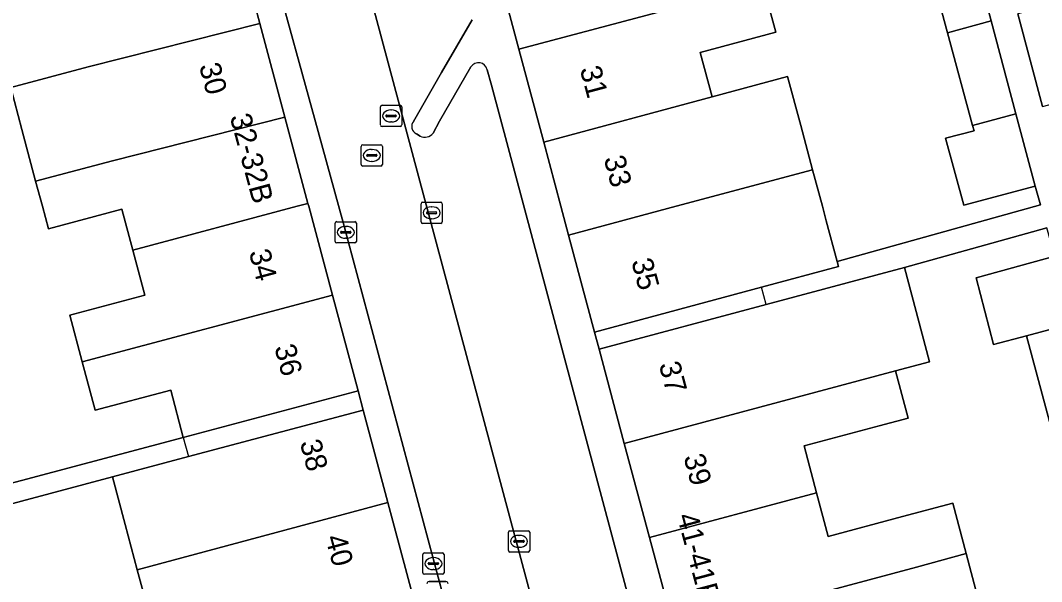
# Model space of a CAD drawing. Extents: x 162542 to 163147, y 380779 to 381521.
# Drawn here: x 162921.91 to 162969.92, y 380982.36 to 381008.74 of the extents above; entities that cross this region are included whole.
import ezdxf

# ---------------------------------------------------------------- set-up
doc = ezdxf.new("R2010")
doc.units = 0
for name, color, linetype in [('IMGEO_Erf', 7, 'Continuous'), ('IMGEO_Kolk', 7, 'Continuous'), ('IMGEO_Lichtmast', 7, 'Continuous'), ('IMGEO_Pand', 7, 'Continuous'), ('IMGEO_Pand_nummerreeks', 7, 'Continuous'), ('IMGEO_Pand_overbouw', 7, 'Continuous'), ('IMGEO_Parkeervlak_open', 7, 'Continuous'), ('IMGEO_Rijbaan_lokaal_open', 7, 'Continuous'), ('IMGEO_Rioolput', 7, 'Continuous'), ('IMGEO_Voetpad_open', 7, 'Continuous')]:
    doc.layers.add(name, color=color, linetype=linetype)

msp = doc.modelspace()

# ---------------------------------------------------------------- linework, layer by layer
at = {"layer": 'IMGEO_Erf'}
for points in [[(162956.811, 381010.439), (162957.417, 381008.186), (162953.863, 381007.23), (162954.425, 381005.141), (162957.978, 381006.095), (162958.594, 381003.801), (162959.154, 381001.716), (162959.615, 381000), (162959.798, 380999.318), (162960.313, 380997.403), (162969.867, 381000.071), (162969.622, 381000.947), (162966.265, 381000.049), (162965.397, 381003.207), (162966.747, 381003.547), (162966.677, 381003.807), (162965.501, 381008.163), (162964.324, 381012.519)], [(162919.001, 380986.33), (162929.567, 380989.141), (162928.975, 380991.357), (162925.43, 380990.411), (162924.82, 380992.696), (162924.236, 380994.884), (162927.758, 380995.823), (162927.193, 380997.942), (162926.681, 380999.861), (162923.227, 380998.939), (162922.942, 381000), (162922.625, 381001.181), (162921.974, 381003.606), (162921.455, 381005.587)], [(162972.76, 380980.627), (162971.576, 380985.057), (162970.393, 380989.486), (162969.209, 380993.916), (162967.656, 380993.501), (162966.845, 380996.64), (162970.541, 380997.656), (162970.167, 380998.997), (162963.469, 380997.127), (162964.651, 380992.697), (162963.058, 380992.271), (162963.651, 380990.049), (162962.285, 380989.684), (162958.751, 380988.741), (162959.341, 380986.53), (162959.888, 380984.481), (162963.384, 380985.414), (162965.739, 380986.043), (162966.37, 380983.677), (162966.906, 380981.666)], [(162928.018, 380980.614), (162927.403, 380982.919), (162926.836, 380985.044), (162926.238, 380987.285), (162916.32, 380984.64)]]:
    msp.add_lwpolyline(points, dxfattribs=at)
at = {"layer": 'IMGEO_Kolk'}
for p, q in [((162940.818, 381000.196), (162941.67, 381000.196)), ((162940.743, 380999.27), (162940.743, 381000.122)), ((162941.002, 380999.69), (162941.002, 380999.702)), ((162941.44, 380999.653), (162941.042, 380999.653)), ((162941.045, 380999.739), (162941.443, 380999.739)), ((162941.231, 380999.976), (162941.256, 380999.976)), ((162941.486, 380999.702), (162941.486, 380999.69)), ((162941.744, 381000.122), (162941.744, 380999.27)), ((162936.707, 380998.353), (162936.707, 380999.205)), ((162936.782, 380999.279), (162937.634, 380999.279)), ((162937.708, 380999.205), (162937.708, 380998.353)), ((162941.67, 380999.196), (162940.818, 380999.196)), ((162941.254, 380999.416), (162941.229, 380999.416)), ((162936.966, 380998.773), (162936.966, 380998.785)), ((162937.404, 380998.736), (162937.006, 380998.736)), ((162937.009, 380998.822), (162937.407, 380998.822)), ((162937.195, 380999.059), (162937.22, 380999.059)), ((162937.45, 380998.785), (162937.45, 380998.773)), ((162937.634, 380998.279), (162936.782, 380998.279)), ((162937.218, 380998.499), (162937.193, 380998.499)), ((162944.851, 380983.825), (162944.851, 380984.677)), ((162944.926, 380984.751), (162945.778, 380984.751)), ((162945.153, 380984.294), (162945.551, 380984.294)), ((162945.339, 380984.531), (162945.364, 380984.531)), ((162945.852, 380984.677), (162945.852, 380983.825)), ((162945.11, 380984.245), (162945.11, 380984.257)), ((162945.548, 380984.208), (162945.15, 380984.208)), ((162945.362, 380983.971), (162945.337, 380983.971)), ((162945.594, 380984.257), (162945.594, 380984.245)), ((162940.828, 380982.78), (162940.828, 380983.632)), ((162940.903, 380983.706), (162941.755, 380983.706)), ((162941.316, 380983.486), (162941.341, 380983.486)), ((162941.829, 380983.632), (162941.829, 380982.78)), ((162945.778, 380983.751), (162944.926, 380983.751)), ((162941.087, 380983.2), (162941.087, 380983.212)), ((162941.525, 380983.163), (162941.127, 380983.163)), ((162941.13, 380983.249), (162941.528, 380983.249)), ((162941.339, 380982.926), (162941.314, 380982.926)), ((162941.571, 380983.212), (162941.571, 380983.2)), ((162941.755, 380982.706), (162940.903, 380982.706))]:
    msp.add_line(p, q, dxfattribs=at)
for points in [[(162940.818, 381000.196), (162941.67, 381000.196)], [(162940.743, 380999.27), (162940.743, 381000.122)], [(162941.744, 381000.122), (162941.744, 380999.27)], [(162936.707, 380998.353), (162936.707, 380999.205)], [(162936.782, 380999.279), (162937.634, 380999.279)], [(162937.708, 380999.205), (162937.708, 380998.353)], [(162941.67, 380999.196), (162940.818, 380999.196)], [(162937.634, 380998.279), (162936.782, 380998.279)], [(162944.851, 380983.825), (162944.851, 380984.677)], [(162944.926, 380984.751), (162945.778, 380984.751)], [(162945.852, 380984.677), (162945.852, 380983.825)], [(162940.828, 380982.78), (162940.828, 380983.632)], [(162940.903, 380983.706), (162941.755, 380983.706)], [(162941.829, 380983.632), (162941.829, 380982.78)], [(162945.778, 380983.751), (162944.926, 380983.751)], [(162941.755, 380982.706), (162940.903, 380982.706)]]:
    msp.add_lwpolyline(points, dxfattribs=at)
for centre, radius, start, end in [((162940.82, 381000.12), 0.0765, 91.552, 178.448), ((162940.82, 381000.12), 0.0765, 91.552, 178.448), ((162941.668, 381000.12), 0.0765, 1.552, 88.448), ((162941.668, 381000.12), 0.0765, 1.552, 88.448), ((162941.042, 380999.699), 0.0403, 85.8775, 175.7526), ((162941.039, 380999.689), 0.0366, 178.938, 274.7102), ((162941.443, 380999.696), 0.043, 264.8664, 352.4533), ((162941.447, 380999.701), 0.0386, 1.7309, 96.639), ((162936.784, 380999.203), 0.0765, 91.552, 178.448), ((162936.784, 380999.203), 0.0765, 91.552, 178.448), ((162937.632, 380999.203), 0.0765, 1.552, 88.448), ((162937.632, 380999.203), 0.0765, 1.552, 88.448), ((162940.82, 380999.272), 0.0765, 181.552, 268.448), ((162940.82, 380999.272), 0.0765, 181.552, 268.448), ((162941.668, 380999.272), 0.0765, 271.552, 358.448), ((162941.668, 380999.272), 0.0765, 271.552, 358.448), ((162937.006, 380998.782), 0.0403, 85.8775, 175.7526), ((162937.003, 380998.772), 0.0366, 178.938, 274.7102), ((162937.407, 380998.779), 0.043, 264.8664, 352.4533), ((162937.411, 380998.784), 0.0386, 1.7309, 96.639), ((162936.784, 380998.355), 0.0765, 181.552, 268.448), ((162936.784, 380998.355), 0.0765, 181.552, 268.448), ((162937.632, 380998.355), 0.0765, 271.552, 358.448), ((162937.632, 380998.355), 0.0765, 271.552, 358.448), ((162944.928, 380984.675), 0.0765, 91.552, 178.448), ((162944.928, 380984.675), 0.0765, 91.552, 178.448), ((162945.15, 380984.254), 0.0403, 85.8775, 175.7526), ((162945.555, 380984.256), 0.0386, 1.7309, 96.639), ((162945.776, 380984.675), 0.0765, 1.552, 88.448), ((162945.776, 380984.675), 0.0765, 1.552, 88.448), ((162944.928, 380983.827), 0.0765, 181.552, 268.448), ((162944.928, 380983.827), 0.0765, 181.552, 268.448), ((162945.147, 380984.244), 0.0366, 178.938, 274.7102), ((162945.551, 380984.251), 0.043, 264.8664, 352.4533), ((162945.776, 380983.827), 0.0765, 271.552, 358.448), ((162945.776, 380983.827), 0.0765, 271.552, 358.448), ((162940.905, 380983.63), 0.0765, 91.552, 178.448), ((162940.905, 380983.63), 0.0765, 91.552, 178.448), ((162941.753, 380983.63), 0.0765, 1.552, 88.448), ((162941.753, 380983.63), 0.0765, 1.552, 88.448), ((162941.127, 380983.209), 0.0403, 85.8775, 175.7526), ((162941.124, 380983.199), 0.0366, 178.938, 274.7102), ((162941.528, 380983.206), 0.043, 264.8664, 352.4533), ((162941.532, 380983.211), 0.0386, 1.7309, 96.639), ((162940.905, 380982.782), 0.0765, 181.552, 268.448), ((162940.905, 380982.782), 0.0765, 181.552, 268.448), ((162941.753, 380982.782), 0.0765, 271.552, 358.448), ((162941.753, 380982.782), 0.0765, 271.552, 358.448)]:
    msp.add_arc(centre, radius, start, end, dxfattribs=at)
for centre, major_axis, ratio, start_param, end_param in [((162941.23, 380999.696), (-0.387, 0.002), 0.722429, 4.712389, 7.853982), ((162941.255, 380999.696), (-0.39, 0.002), 0.717154, 1.570796, 4.712389), ((162937.194, 380998.779), (-0.387, 0.002), 0.722429, 4.712389, 7.853982), ((162937.219, 380998.779), (-0.39, 0.002), 0.717154, 1.570796, 4.712389), ((162945.338, 380984.251), (-0.387, 0.002), 0.722429, 4.712389, 7.853982), ((162945.363, 380984.251), (-0.39, 0.002), 0.717154, 1.570796, 4.712389), ((162941.315, 380983.206), (-0.387, 0.002), 0.722429, 4.712389, 7.853982), ((162941.34, 380983.206), (-0.39, 0.002), 0.717154, 1.570796, 4.712389)]:
    msp.add_ellipse(centre, major_axis=major_axis, ratio=ratio, start_param=start_param, end_param=end_param, dxfattribs=at)
at = {"layer": 'IMGEO_Lichtmast'}
for p, q in [((162941.124, 380982.362), (162941.914, 380982.362)), ((162941.914, 380982.362), (162941.124, 380982.362))]:
    msp.add_line(p, q, dxfattribs=at)
for centre, start, end in [((162941.124, 380982.262), 90, 180), ((162941.124, 380982.262), 90, 180), ((162941.914, 380982.262), 0, 90), ((162941.914, 380982.262), 360, 90)]:
    msp.add_arc(centre, 0.1, start, end, dxfattribs=at)
at = {"layer": 'IMGEO_Pand'}
for points in [[(162945.348, 381007.381), (162956.811, 381010.439), (162956.168, 381012.828), (162952.553, 381011.855), (162952.016, 381013.849), (162944.181, 381011.747)], [(162931.986, 381012.996), (162923.956, 381010.97), (162920.284, 381009.993), (162920.921, 381007.624), (162921.455, 381005.587), (162925.1, 381006.557), (162933.165, 381008.592)], [(162965.501, 381008.163), (162967.551, 381008.714), (162966.389, 381013.073), (162964.324, 381012.519)], [(162945.348, 381007.381), (162946.515, 381003.016), (162954.425, 381005.141), (162953.863, 381007.23), (162957.417, 381008.186), (162956.811, 381010.439)], [(162971.964, 381005.228), (162970.812, 381009.59), (162968.806, 381009.051), (162969.969, 381004.692)], [(162934.344, 381004.187), (162933.165, 381008.592), (162925.1, 381006.557), (162921.455, 381005.587), (162921.974, 381003.606), (162922.625, 381001.181), (162926.244, 381002.144)], [(162965.501, 381008.163), (162966.677, 381003.807), (162968.714, 381004.355), (162967.551, 381008.714)], [(162947.683, 380998.651), (162952.741, 381000), (162959.154, 381001.716), (162958.594, 381003.801), (162957.978, 381006.095), (162954.425, 381005.141), (162946.515, 381003.016), (162947.322, 381000)], [(162934.344, 381004.187), (162926.244, 381002.144), (162922.625, 381001.181), (162922.942, 381000), (162923.227, 380998.939), (162926.681, 380999.861), (162927.193, 380997.942), (162934.925, 381000), (162935.428, 381000.134)], [(162966.677, 381003.807), (162966.747, 381003.547), (162965.397, 381003.207), (162966.265, 381000.049), (162969.622, 381000.947), (162968.714, 381004.355)], [(162959.798, 380999.318), (162959.615, 381000), (162959.154, 381001.716), (162952.741, 381000), (162947.683, 380998.651), (162948.903, 380994.089), (162956.75, 380996.197), (162960.375, 380997.171), (162960.313, 380997.403)], [(162936.581, 380995.826), (162935.464, 381000), (162935.428, 381000.134), (162934.925, 381000), (162927.193, 380997.942), (162927.758, 380995.823), (162924.236, 380994.884), (162924.82, 380992.696)], [(162970.541, 380997.656), (162966.845, 380996.64), (162967.656, 380993.501), (162969.209, 380993.916), (162971.373, 380994.495)], [(162956.966, 380995.388), (162949.117, 380993.289), (162950.301, 380988.859), (162963.058, 380992.271), (162964.651, 380992.697), (162963.469, 380997.127)], [(162936.581, 380995.826), (162924.82, 380992.696), (162925.43, 380990.411), (162928.975, 380991.357), (162929.567, 380989.141), (162937.785, 380991.327)], [(162971.373, 380994.495), (162969.209, 380993.916), (162970.393, 380989.486), (162972.54, 380990.06)], [(162963.058, 380992.271), (162950.301, 380988.859), (162951.486, 380984.429), (162959.341, 380986.53), (162958.751, 380988.741), (162962.285, 380989.684), (162963.651, 380990.049)], [(162938.029, 380990.415), (162929.808, 380988.238), (162926.238, 380987.285), (162926.836, 380985.044), (162927.403, 380982.919), (162939.191, 380986.073)], [(162965.739, 380986.043), (162963.384, 380985.414), (162959.888, 380984.481), (162959.341, 380986.53), (162951.486, 380984.429), (162952.671, 380980), (162964.035, 380983.04), (162966.37, 380983.677)], [(162928.882, 380978.652), (162940.379, 380981.636), (162939.191, 380986.073), (162927.403, 380982.919), (162928.018, 380980.614), (162928.336, 380980.699)], [(162966.37, 380983.677), (162964.035, 380983.04), (162952.671, 380980), (162953.855, 380975.571), (162961.681, 380977.664), (162964.612, 380978.448), (162963.963, 380980.881), (162964.551, 380981.038), (162966.906, 380981.666)]]:
    msp.add_lwpolyline(points, close=True, dxfattribs=at)
at = {"layer": 'IMGEO_Pand_overbouw'}
for points in [[(162956.966, 380995.388), (162956.75, 380996.197), (162948.903, 380994.089), (162949.117, 380993.289)], [(162938.029, 380990.415), (162937.785, 380991.327), (162929.567, 380989.141), (162929.808, 380988.238)]]:
    msp.add_lwpolyline(points, close=True, dxfattribs=at)
at = {"layer": 'IMGEO_Parkeervlak_open'}
for points in [[(162937.182, 381014.315), (162952.035, 380958.794), (162952.371, 380957.505)], [(162940.391, 381003.994), (162941.699, 381006.285), (162943.152, 381008.763)], [(162943.093, 381006.555), (162941.615, 381004), (162941.315, 381003.442)], [(162952.294, 380974.883), (162944.054, 381005.688), (162943.849, 381006.417)], [(162940.701, 381003.291), (162940.531, 381003.414)]]:
    msp.add_lwpolyline(points, dxfattribs=at)
for centre, radius, start, end in [((162943.445, 381006.344), 0.41, 10.1807, 149.1296), ((162940.683, 381003.757), 0.375, 140.9456, 246.1953), ((162940.909, 381003.771), 0.523, 246.5887, 321.0442)]:
    msp.add_arc(centre, radius, start, end, dxfattribs=at)
at = {"layer": 'IMGEO_Rijbaan_lokaal_open'}
for points in [[(162932.068, 381018.083), (162933.706, 381011.552), (162935.911, 381003.519), (162937.085, 380999.244), (162949.301, 380953.613)], [(162952.401, 380957.391), (162952.371, 380957.505), (162952.035, 380958.794), (162937.182, 381014.315)]]:
    msp.add_lwpolyline(points, dxfattribs=at)
at = {"layer": 'IMGEO_Rioolput'}
for p, q in [((162938.838, 381003.823), (162938.838, 381004.675)), ((162938.913, 381004.749), (162939.765, 381004.749)), ((162939.326, 381004.529), (162939.351, 381004.529)), ((162939.839, 381004.675), (162939.839, 381003.823)), ((162939.097, 381004.243), (162939.097, 381004.255)), ((162939.535, 381004.206), (162939.137, 381004.206)), ((162939.14, 381004.292), (162939.538, 381004.292)), ((162939.349, 381003.969), (162939.324, 381003.969)), ((162939.581, 381004.255), (162939.581, 381004.243)), ((162939.765, 381003.749), (162938.913, 381003.749)), ((162937.93, 381001.968), (162937.93, 381002.82)), ((162938.005, 381002.894), (162938.857, 381002.894)), ((162938.418, 381002.674), (162938.443, 381002.674)), ((162938.931, 381002.82), (162938.931, 381001.968)), ((162938.189, 381002.388), (162938.189, 381002.4)), ((162938.627, 381002.351), (162938.229, 381002.351)), ((162938.232, 381002.437), (162938.63, 381002.437)), ((162938.441, 381002.114), (162938.416, 381002.114)), ((162938.673, 381002.4), (162938.673, 381002.388)), ((162938.857, 381001.894), (162938.005, 381001.894))]:
    msp.add_line(p, q, dxfattribs=at)
for points in [[(162938.838, 381003.823), (162938.838, 381004.675)], [(162938.913, 381004.749), (162939.765, 381004.749)], [(162939.839, 381004.675), (162939.839, 381003.823)], [(162939.765, 381003.749), (162938.913, 381003.749)], [(162937.93, 381001.968), (162937.93, 381002.82)], [(162938.005, 381002.894), (162938.857, 381002.894)], [(162938.931, 381002.82), (162938.931, 381001.968)], [(162938.857, 381001.894), (162938.005, 381001.894)]]:
    msp.add_lwpolyline(points, dxfattribs=at)
for centre, radius, start, end in [((162938.915, 381004.673), 0.0765, 91.552, 178.448), ((162938.915, 381004.673), 0.0765, 91.552, 178.448), ((162939.763, 381004.673), 0.0765, 1.552, 88.448), ((162939.763, 381004.673), 0.0765, 1.552, 88.448), ((162939.137, 381004.252), 0.0403, 85.8775, 175.7526), ((162939.134, 381004.242), 0.0366, 178.938, 274.7102), ((162939.538, 381004.249), 0.043, 264.8664, 352.4533), ((162939.542, 381004.254), 0.0386, 1.7309, 96.639), ((162938.915, 381003.825), 0.0765, 181.552, 268.448), ((162938.915, 381003.825), 0.0765, 181.552, 268.448), ((162939.763, 381003.825), 0.0765, 271.552, 358.448), ((162939.763, 381003.825), 0.0765, 271.552, 358.448), ((162938.007, 381002.818), 0.0765, 91.552, 178.448), ((162938.007, 381002.818), 0.0765, 91.552, 178.448), ((162938.855, 381002.818), 0.0765, 1.552, 88.448), ((162938.855, 381002.818), 0.0765, 1.552, 88.448), ((162938.229, 381002.397), 0.0403, 85.8775, 175.7526), ((162938.226, 381002.387), 0.0366, 178.938, 274.7102), ((162938.63, 381002.394), 0.043, 264.8664, 352.4533), ((162938.634, 381002.399), 0.0386, 1.7309, 96.639), ((162938.007, 381001.97), 0.0765, 181.552, 268.448), ((162938.007, 381001.97), 0.0765, 181.552, 268.448), ((162938.855, 381001.97), 0.0765, 271.552, 358.448), ((162938.855, 381001.97), 0.0765, 271.552, 358.448)]:
    msp.add_arc(centre, radius, start, end, dxfattribs=at)
for centre, major_axis, ratio, start_param, end_param in [((162939.325, 381004.249), (-0.387, 0.002), 0.722429, 4.712389, 7.853982), ((162939.35, 381004.249), (-0.39, 0.002), 0.717154, 1.570796, 4.712389), ((162938.417, 381002.394), (-0.387, 0.002), 0.722429, 4.712389, 7.853982), ((162938.442, 381002.394), (-0.39, 0.002), 0.717154, 1.570796, 4.712389)]:
    msp.add_ellipse(centre, major_axis=major_axis, ratio=ratio, start_param=start_param, end_param=end_param, dxfattribs=at)
at = {"layer": 'IMGEO_Voetpad_open'}
for points in [[(162923.447, 381039.073), (162924.619, 381034.718), (162925.791, 381030.363), (162927.007, 381025.845), (162928.444, 381026.232), (162929.629, 381021.805), (162930.807, 381017.401), (162931.986, 381012.996), (162933.165, 381008.592), (162934.344, 381004.187), (162935.428, 381000.134), (162935.464, 381000), (162936.581, 380995.826), (162937.785, 380991.327), (162938.029, 380990.415), (162939.191, 380986.073), (162940.379, 380981.636)], [(162952.671, 380980), (162951.486, 380984.429), (162950.301, 380988.859), (162949.117, 380993.289), (162948.903, 380994.089), (162947.683, 380998.651), (162947.322, 381000), (162946.515, 381003.016), (162945.348, 381007.381), (162944.181, 381011.747), (162943.013, 381016.113), (162941.845, 381020.479), (162940.499, 381020.119), (162939.325, 381024.483), (162938.151, 381028.847), (162936.977, 381033.208), (162935.804, 381037.57)], [(162949.301, 380953.613), (162937.085, 380999.244), (162935.911, 381003.519), (162933.706, 381011.552), (162932.068, 381018.083)], [(162966.389, 381013.073), (162967.551, 381008.714), (162968.714, 381004.355), (162969.622, 381000.947), (162969.867, 381000.071), (162960.313, 380997.403), (162960.375, 380997.171), (162956.75, 380996.197), (162948.903, 380994.089), (162949.117, 380993.289), (162956.966, 380995.388), (162963.469, 380997.127), (162970.167, 380998.997)], [(162969.969, 381004.692), (162968.806, 381009.051)], [(162943.152, 381008.763), (162941.699, 381006.285), (162940.391, 381003.994)], [(162941.315, 381003.442), (162941.615, 381004), (162943.093, 381006.555)], [(162943.849, 381006.417), (162944.054, 381005.688), (162952.294, 380974.883)], [(162940.531, 381003.414), (162940.701, 381003.291)], [(162916.32, 380984.64), (162926.238, 380987.285), (162929.808, 380988.238), (162938.029, 380990.415), (162937.785, 380991.327), (162929.567, 380989.141), (162919.001, 380986.33)]]:
    msp.add_lwpolyline(points, dxfattribs=at)
for centre, radius, start, end in [((162943.445, 381006.344), 0.41, 10.1807, 149.1296), ((162940.683, 381003.757), 0.375, 140.9456, 246.1953), ((162940.909, 381003.771), 0.523, 246.5887, 321.0442)]:
    msp.add_arc(centre, radius, start, end, dxfattribs=at)

# ---------------------------------------------------------------- texts
at = {"layer": 'IMGEO_Pand_nummerreeks'}
for s, rotation, p in [('30', 284.9817, (162930.301, 381006.606)), ('31', 284.9723, (162948.202, 381006.46)), ('32-32B', 284.9712, (162931.747, 381004.22)), ('33', 284.9723, (162949.327, 381002.254)), ('34', 284.983, (162932.644, 380997.849)), ('35', 284.9712, (162950.622, 380997.419)), ('36', 284.983, (162933.841, 380993.378)), ('37', 284.9718, (162951.918, 380992.568)), ('38', 284.9826, (162935.039, 380988.904)), ('39', 284.9718, (162953.079, 380988.227)), ('41-41B', 284.9769, (162952.767, 380985.445)), ('40', 284.983, (162936.235, 380984.433))]:
    msp.add_text(s, height=1, rotation=rotation, dxfattribs=at).set_placement(p)

doc.saveas('drawing.dxf')
